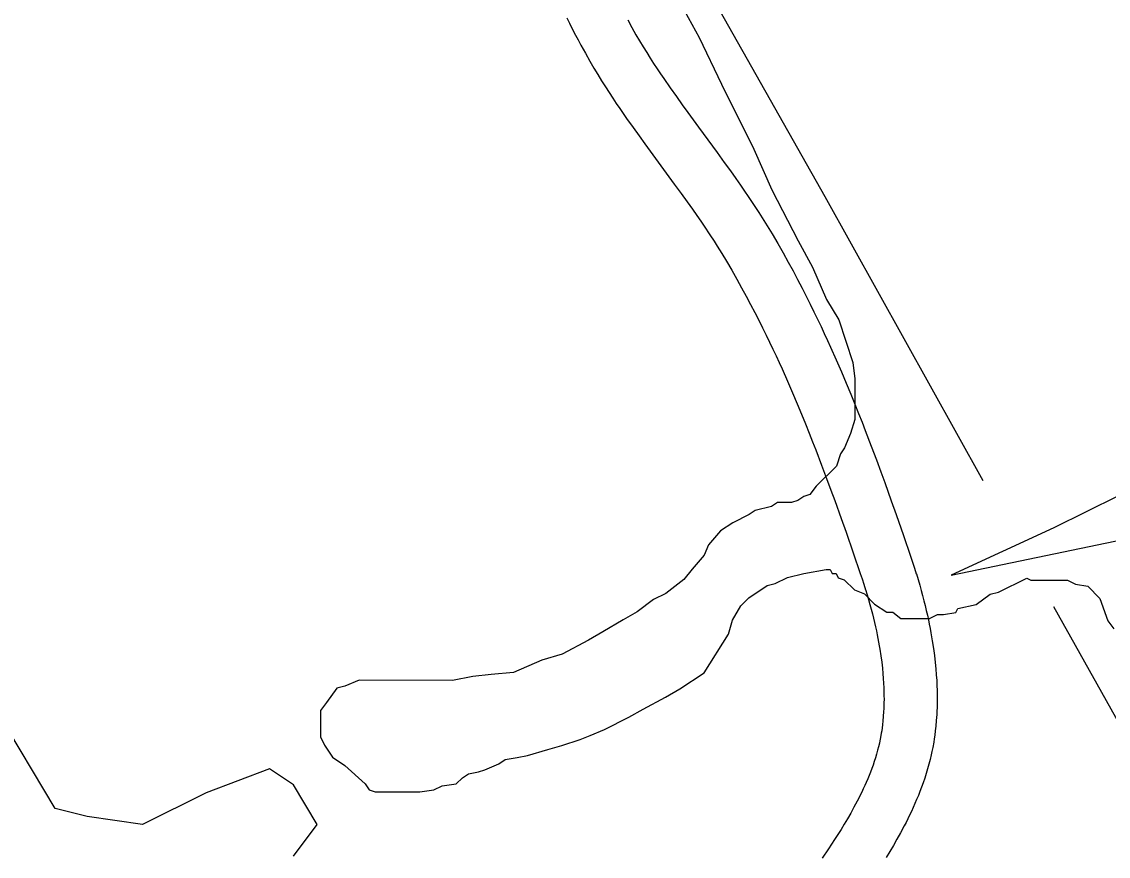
# Model space of a CAD drawing. Extents: x 3177185 to 3215018, y 812988 to 838321.
# Drawn here: x 3184380 to 3184994, y 829248 to 829719 of the extents above; entities that cross this region are included whole.
import ezdxf

# ---------------------------------------------------------------- set-up
doc = ezdxf.new("R2010")
doc.units = 0
for name, color, linetype in [('V-ROAD-CNTR', 7, 'Continuous'), ('V-SITE-VEGE', 7, 'Continuous'), ('V-TOPO-SHOR', 7, 'Continuous')]:
    doc.layers.add(name, color=color, linetype=linetype)

msp = doc.modelspace()

# ---------------------------------------------------------------- linework, layer by layer
at = {"layer": 'V-ROAD-CNTR'}
for points in [[(3184688.02, 829720.86), (3184689.57, 829717.75), (3184692.32, 829712.37), (3184694.44, 829708.32), (3184696.07, 829705.27), (3184698.55, 829700.76), (3184701.1, 829696.27), (3184703.34, 829692.44), (3184705.55, 829688.76), (3184707.73, 829685.24), (3184709.87, 829681.86), (3184711.97, 829678.61), (3184714.02, 829675.49), (3184716.03, 829672.48), (3184718.01, 829669.58), (3184721.83, 829664.05), (3184725.46, 829658.9), (3184728.9, 829654.12), (3184732.13, 829649.66), (3184738.19, 829641.39), (3184748.77, 829627.01), (3184752.67, 829621.65), (3184756.05, 829616.95), (3184758.98, 829612.83), (3184761.51, 829609.21), (3184763.69, 829606.05), (3184765.57, 829603.29), (3184768.84, 829598.39), (3184771.24, 829594.71), (3184772.99, 829591.96), (3184775.6, 829587.77), (3184778.15, 829583.55), (3184781.17, 829578.4), (3184784.04, 829573.37), (3184786.77, 829568.47), (3184789.37, 829563.71), (3184791.84, 829559.07), (3184794.19, 829554.56), (3184796.43, 829550.18), (3184798.57, 829545.91), (3184800.61, 829541.76), (3184802.56, 829537.73), (3184804.43, 829533.82), (3184806.21, 829530.01), (3184807.92, 829526.31), (3184809.54, 829522.73), (3184812.66, 829515.72), (3184815.52, 829509.14), (3184818.15, 829502.94), (3184820.58, 829497.1), (3184822.82, 829491.61), (3184824.89, 829486.44), (3184826.81, 829481.59), (3184828.58, 829477.03), (3184831.88, 829468.42), (3184834.71, 829460.87), (3184837.16, 829454.24), (3184839.28, 829448.43), (3184842.96, 829438.19), (3184845.68, 829430.5), (3184849.73, 829418.9), (3184853.74, 829407.29), (3184854.8, 829404.16), (3184855.79, 829401.13), (3184856.74, 829398.09)], [(3184722.44, 829719.58), (3184724.75, 829715.38), (3184727.09, 829711.25), (3184729.13, 829707.76), (3184731.16, 829704.39), (3184733.17, 829701.15), (3184735.15, 829698.02), (3184737.1, 829694.99), (3184739.02, 829692.07), (3184740.91, 829689.25), (3184742.75, 829686.54), (3184746.42, 829681.24), (3184749.91, 829676.3), (3184753.23, 829671.67), (3184756.37, 829667.33), (3184762.37, 829659.15), (3184772.98, 829644.72), (3184776.98, 829639.23), (3184780.46, 829634.39), (3184783.5, 829630.11), (3184786.14, 829626.34), (3184788.44, 829623.01), (3184790.45, 829620.06), (3184793.89, 829614.9), (3184796.45, 829610.96), (3184798.37, 829607.96), (3184801.18, 829603.45), (3184803.93, 829598.89), (3184807.13, 829593.42), (3184810.17, 829588.12), (3184813.04, 829582.96), (3184815.78, 829577.94), (3184818.37, 829573.07), (3184820.85, 829568.33), (3184823.2, 829563.73), (3184825.44, 829559.26), (3184827.57, 829554.92), (3184829.61, 829550.71), (3184831.56, 829546.62), (3184833.42, 829542.65), (3184835.19, 829538.8), (3184836.9, 829535.04), (3184840.13, 829527.8), (3184843.09, 829520.97), (3184845.81, 829514.55), (3184848.32, 829508.52), (3184850.63, 829502.86), (3184852.76, 829497.54), (3184854.74, 829492.54), (3184856.57, 829487.84), (3184859.93, 829479.05), (3184862.83, 829471.33), (3184865.33, 829464.57), (3184867.49, 829458.63), (3184871.22, 829448.26), (3184873.98, 829440.45), (3184878.07, 829428.75), (3184882.12, 829417), (3184883.27, 829413.62), (3184884.35, 829410.29), (3184885.36, 829407.11)], [(3184885.4, 829406.96), (3184886.34, 829403.86), (3184887.25, 829400.75), (3184888.1, 829397.73), (3184888.9, 829394.78), (3184889.65, 829391.9), (3184890.34, 829389.11), (3184890.99, 829386.38), (3184891.59, 829383.73), (3184892.15, 829381.16), (3184892.67, 829378.65), (3184893.15, 829376.22), (3184893.59, 829373.85), (3184894, 829371.56), (3184894.38, 829369.29), (3184895.03, 829365), (3184895.58, 829360.92), (3184896.02, 829357.09), (3184896.37, 829353.49), (3184896.64, 829350.11), (3184896.84, 829346.93), (3184896.98, 829343.96), (3184897.07, 829341.17), (3184897.11, 829338.56), (3184897.12, 829336.11), (3184897.09, 829333.81), (3184897.04, 829331.65), (3184896.96, 829329.63), (3184896.87, 829327.7), (3184896.63, 829324.21), (3184896.35, 829321.12), (3184896.06, 829318.42), (3184895.76, 829316.06), (3184895.47, 829314), (3184895.18, 829312.16), (3184894.63, 829309.08), (3184894.17, 829306.73), (3184893.78, 829304.94), (3184893.17, 829302.34), (3184892.5, 829299.73), (3184891.74, 829297.01), (3184890.94, 829294.35), (3184890.11, 829291.75), (3184889.24, 829289.21), (3184888.35, 829286.73), (3184887.43, 829284.31), (3184886.5, 829281.95), (3184885.54, 829279.64), (3184884.57, 829277.38), (3184883.59, 829275.17), (3184882.6, 829273.01), (3184881.59, 829270.9), (3184880.58, 829268.83), (3184879.56, 829266.82), (3184878.53, 829264.81), (3184876.49, 829260.98), (3184874.43, 829257.28), (3184872.38, 829253.73), (3184870.35, 829250.33), (3184868.35, 829247.06)], [(3184856.7, 829398.24), (3184857.59, 829395.29), (3184858.41, 829392.48), (3184859.18, 829389.75), (3184859.9, 829387.1), (3184860.57, 829384.52), (3184861.19, 829382.01), (3184861.77, 829379.58), (3184862.31, 829377.22), (3184862.8, 829374.93), (3184863.26, 829372.71), (3184863.69, 829370.57), (3184864.07, 829368.49), (3184864.43, 829366.47), (3184864.75, 829364.55), (3184865.33, 829360.74), (3184865.81, 829357.21), (3184866.19, 829353.91), (3184866.49, 829350.83), (3184866.72, 829347.96), (3184866.89, 829345.28), (3184867, 829342.78), (3184867.08, 829340.45), (3184867.11, 829338.27), (3184867.12, 829336.24), (3184867.1, 829334.35), (3184867.05, 829332.59), (3184866.99, 829330.95), (3184866.92, 829329.46), (3184866.72, 829326.55), (3184866.5, 829324.08), (3184866.27, 829321.94), (3184866.03, 829320.08), (3184865.8, 829318.46), (3184865.58, 829317.1), (3184865.14, 829314.61), (3184864.79, 829312.81), (3184864.51, 829311.51), (3184864.03, 829309.49), (3184863.52, 829307.51), (3184862.92, 829305.36), (3184862.29, 829303.25), (3184861.62, 829301.17), (3184860.93, 829299.13), (3184860.21, 829297.12), (3184859.46, 829295.15), (3184858.69, 829293.2), (3184857.9, 829291.29), (3184857.09, 829289.4), (3184856.26, 829287.55), (3184855.42, 829285.73), (3184854.57, 829283.93), (3184853.71, 829282.17), (3184852.83, 829280.43), (3184851.96, 829278.75), (3184850.14, 829275.34), (3184848.33, 829272.07), (3184846.5, 829268.9), (3184844.67, 829265.83), (3184842.85, 829262.85), (3184841.04, 829259.97), (3184839.24, 829257.17), (3184837.47, 829254.45), (3184835.74, 829251.83), (3184832.27, 829246.69)]]:
    msp.add_lwpolyline(points, dxfattribs=at)
at = {"layer": 'V-SITE-VEGE'}
for p, q in [((3184743.44, 829745.19), (3184762.84, 829709.65)), ((3184762.84, 829709.65), (3184775.38, 829683.29)), ((3184775.38, 829683.29), (3184793.63, 829646.61)), ((3184793.63, 829646.61), (3184803.89, 829623.68)), ((3184803.89, 829623.68), (3184818.72, 829595.03)), ((3184818.72, 829595.03), (3184826.71, 829580.12)), ((3184826.71, 829580.12), (3184834.69, 829561.79)), ((3184834.69, 829561.79), (3184841.53, 829550.32)), ((3184841.53, 829550.32), (3184849.5, 829526.25)), ((3184849.5, 829526.25), (3184850.63, 829517.09)), ((3184850.63, 829517.09), (3184850.58, 829494.19)), ((3184850.58, 829494.19), (3184848.28, 829486.18)), ((3184848.28, 829486.18), (3184844.82, 829478.17)), ((3184844.82, 829478.17), (3184842.53, 829474.74)), ((3184842.53, 829474.74), (3184840.22, 829467.87)), ((3184840.22, 829467.87), (3184828.75, 829456.44)), ((3184828.75, 829456.44), (3184825.3, 829451.87)), ((3184806.97, 829447.32), (3184803.53, 829445.04)), ((3184814.99, 829447.31), (3184806.97, 829447.32)), ((3184818.43, 829448.45), (3184814.99, 829447.31)), ((3184821.87, 829450.73), (3184818.43, 829448.45)), ((3184825.3, 829451.87), (3184821.87, 829450.73)), ((3184790.93, 829440.49), (3184781.75, 829435.92)), ((3184794.37, 829442.77), (3184790.93, 829440.49)), ((3184803.53, 829445.04), (3184794.37, 829442.77)), ((3184781.75, 829435.92), (3184774.88, 829431.36)), ((3184774.88, 829431.36), (3184767.99, 829423.35)), ((3184767.99, 829423.35), (3184765.69, 829417.63)), ((3184765.69, 829417.63), (3184758.8, 829409.63)), ((3184758.8, 829409.63), (3184754.21, 829403.92)), ((3184821.78, 829407.21), (3184834.38, 829409.48)), ((3184834.38, 829409.48), (3184836.67, 829409.48)), ((3184836.67, 829409.48), (3184837.81, 829407.18)), ((3184754.21, 829403.92), (3184743.89, 829395.92)), ((3184805.73, 829401.52), (3184812.61, 829404.94)), ((3184812.61, 829404.94), (3184821.78, 829407.21)), ((3184837.81, 829407.18), (3184840.1, 829407.18)), ((3184840.1, 829407.18), (3184841.24, 829404.88)), ((3184841.24, 829404.88), (3184844.68, 829403.73)), ((3184844.68, 829403.73), (3184850.39, 829398)), ((3184931.69, 829396.69), (3184947.74, 829404.67)), ((3184947.74, 829404.67), (3184950.03, 829403.52)), ((3184950.03, 829403.52), (3184970.64, 829403.48)), ((3184970.64, 829403.48), (3184975.22, 829401.18)), ((3184790.83, 829393.53), (3184801.15, 829400.38)), ((3184801.15, 829400.38), (3184805.73, 829401.52)), ((3184850.39, 829398), (3184856.11, 829395.7)), ((3184975.22, 829401.18), (3184982.09, 829400.02)), ((3184982.09, 829400.02), (3184988.94, 829393.14)), ((3184737.01, 829392.5), (3184727.83, 829385.64)), ((3184743.89, 829395.92), (3184737.01, 829392.5)), ((3184786.24, 829388.96), (3184790.83, 829393.53)), ((3184856.11, 829395.7), (3184861.83, 829389.96)), ((3184919.08, 829389.84), (3184927.11, 829395.55)), ((3184927.11, 829395.55), (3184931.69, 829396.69)), ((3184988.94, 829393.14), (3184993.5, 829380.53)), ((3184727.83, 829385.64), (3184719.81, 829381.08)), ((3184781.65, 829380.96), (3184786.24, 829388.96)), ((3184861.83, 829389.96), (3184868.69, 829385.36)), ((3184868.69, 829385.36), (3184872.12, 829385.36)), ((3184872.12, 829385.36), (3184876.7, 829381.91)), ((3184900.75, 829384.15), (3184907.62, 829385.29)), ((3184907.62, 829385.29), (3184908.77, 829387.57)), ((3184908.77, 829387.57), (3184919.08, 829389.84)), ((3184719.81, 829381.08), (3184708.34, 829374.23)), ((3184779.34, 829372.95), (3184781.65, 829380.96)), ((3184876.7, 829381.91), (3184892.73, 829381.88)), ((3184892.73, 829381.88), (3184897.31, 829384.16)), ((3184897.31, 829384.16), (3184900.75, 829384.15)), ((3184993.5, 829380.53), (3184996.92, 829375.94)), ((3184708.34, 829374.23), (3184700.32, 829369.67)), ((3184765.55, 829351.21), (3184779.34, 829372.95)), ((3184700.32, 829369.67), (3184685.41, 829361.68)), ((3184685.41, 829361.68), (3184673.96, 829358.27)), ((3184673.96, 829358.27), (3184657.91, 829351.43)), ((3184635, 829349.19), (3184623.54, 829346.92)), ((3184645.31, 829350.31), (3184635, 829349.19)), ((3184657.91, 829351.43), (3184645.31, 829350.31)), ((3184751.79, 829342.08), (3184765.55, 829351.21)), ((3184399.37, 829274.59), (3184359.04, 829341.84)), ((3184558.26, 829342.47), (3184552.52, 829334.46)), ((3184562.85, 829343.61), (3184558.26, 829342.47)), ((3184570.87, 829347.02), (3184562.85, 829343.61)), ((3184623.54, 829346.92), (3184570.87, 829347.02)), ((3184743.77, 829337.52), (3184751.79, 829342.08)), ((3184731.16, 829330.67), (3184743.77, 829337.52)), ((3184549.08, 829329.89), (3184549.05, 829315)), ((3184552.52, 829334.46), (3184549.08, 829329.89)), ((3184723.13, 829326.11), (3184731.16, 829330.67)), ((3184709.38, 829319.26), (3184723.13, 829326.11)), ((3184701.35, 829315.84), (3184709.38, 829319.26)), ((3184549.05, 829315), (3184551.33, 829310.42)), ((3184685.31, 829310.15), (3184695.62, 829313.57)), ((3184695.62, 829313.57), (3184701.35, 829315.84)), ((3184551.33, 829310.42), (3184555.9, 829303.54)), ((3184665.83, 829304.46), (3184677.29, 829307.88)), ((3184677.29, 829307.88), (3184685.31, 829310.15)), ((3184555.9, 829303.54), (3184562.76, 829298.95)), ((3184562.76, 829298.95), (3184574.19, 829288.61)), ((3184641.77, 829296.5), (3184649.79, 829299.91)), ((3184649.79, 829299.91), (3184653.23, 829302.2)), ((3184653.23, 829302.2), (3184660.1, 829303.33)), ((3184660.1, 829303.33), (3184665.83, 829304.46)), ((3184520.34, 829297.01), (3184484.49, 829283.56)), ((3184533.78, 829288.04), (3184520.34, 829297.01)), ((3184629.16, 829291.94), (3184632.6, 829294.22)), ((3184632.6, 829294.22), (3184638.33, 829295.36)), ((3184638.33, 829295.36), (3184641.77, 829296.5)), ((3184547.22, 829265.62), (3184533.78, 829288.04)), ((3184574.19, 829288.61), (3184576.47, 829285.18)), ((3184613.12, 829285.1), (3184617.7, 829287.38)), ((3184617.7, 829287.38), (3184625.72, 829288.51)), ((3184625.72, 829288.51), (3184629.16, 829291.94)), ((3184484.49, 829283.56), (3184448.65, 829265.62)), ((3184576.47, 829285.18), (3184579.9, 829284.02)), ((3184579.9, 829284.02), (3184605.1, 829283.97)), ((3184605.1, 829283.97), (3184613.12, 829285.1)), ((3184417.29, 829270.1), (3184399.37, 829274.59)), ((3184448.65, 829265.62), (3184417.29, 829270.1)), ((3184533.78, 829247.69), (3184547.22, 829265.62))]:
    msp.add_line(p, q, dxfattribs=at)
at = {"layer": 'V-TOPO-SHOR'}
msp.add_line((3185367.75, 828664.64), (3184962.9, 829388.45), dxfattribs=at)
for points in [[(3184041.09, 831245.44), (3184023.27, 831183.1), (3184032.18, 831143.02), (3184054.45, 831116.3), (3184072.26, 831089.58), (3184081.17, 831067.31), (3184094.53, 831036.14), (3184103.43, 830991.61), (3184116.79, 830955.98), (3184125.7, 830920.36), (3184130.15, 830893.64), (3184152.42, 830853.56), (3184192.5, 830764.49), (3184343.91, 830483.94), (3184361.72, 830448.31), (3184419.61, 830421.59), (3184450.78, 830377.06), (3184446.33, 830354.8), (3184446.33, 830328.08), (3184450.78, 830301.36), (3184468.6, 830265.73), (3184833.76, 829620.01), (3184922.83, 829459.7)], [(3185145.56, 829523.33), (3184962.9, 829432.98), (3184905.01, 829406.26), (3184905.01, 829406.26), (3185011.89, 829428.53), (3185109.86, 829473.06), (3185156.11, 829499.43)]]:
    msp.add_lwpolyline(points, dxfattribs=at)

doc.saveas('drawing.dxf')
